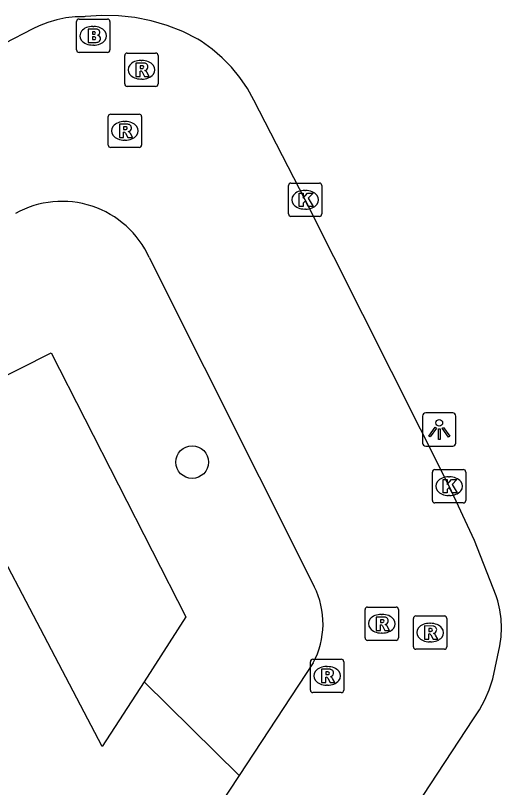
# Model space of a CAD drawing. Extents: x 162722 to 165099, y 384721 to 386283.
# Drawn here: x 163594.53 to 163609.1, y 385087.4 to 385110.55 of the extents above; entities that cross this region are included whole.
import ezdxf

# ---------------------------------------------------------------- set-up
doc = ezdxf.new("R2010")
doc.units = 0
for name, color, linetype in [('IMGEO_Boom', 7, 'Continuous'), ('IMGEO_Brandkraan', 7, 'Continuous'), ('IMGEO_Groenvoorziening', 7, 'Continuous'), ('IMGEO_Kolk', 7, 'Continuous'), ('IMGEO_Lichtpunt', 7, 'Continuous'), ('IMGEO_Rijbaan_lokaal_open', 7, 'Continuous'), ('IMGEO_Rioolput', 7, 'Continuous')]:
    doc.layers.add(name, color=color, linetype=linetype)

msp = doc.modelspace()

# ---------------------------------------------------------------- linework, layer by layer
at = {"layer": 'IMGEO_Boom'}
msp.add_circle((163599.822, 385097.155), 0.489, dxfattribs=at)
at = {"layer": 'IMGEO_Brandkraan'}
for p, q in [((163596.357, 385109.512), (163596.357, 385110.364)), ((163596.432, 385110.438), (163597.284, 385110.438)), ((163597.358, 385110.364), (163597.358, 385109.512)), ((163596.845, 385110.218), (163596.87, 385110.218)), ((163596.868, 385109.658), (163596.843, 385109.658)), ((163597.284, 385109.438), (163596.432, 385109.438))]:
    msp.add_line(p, q, dxfattribs=at)
for points in [[(163596.357, 385109.512), (163596.357, 385110.364)], [(163596.432, 385110.438), (163597.284, 385110.438)], [(163597.358, 385110.364), (163597.358, 385109.512)], [(163596.705, 385110.138), (163596.705, 385109.738), (163596.918, 385109.738)], [(163596.936, 385110.138), (163596.705, 385110.138)], [(163596.884, 385110.057), (163596.83, 385110.057), (163596.83, 385109.981)], [(163596.83, 385109.981), (163596.883, 385109.981)], [(163596.892, 385109.905), (163596.83, 385109.905), (163596.83, 385109.824)], [(163596.83, 385109.824), (163596.892, 385109.824)], [(163597.284, 385109.438), (163596.432, 385109.438)]]:
    msp.add_lwpolyline(points, dxfattribs=at)
for centre, radius, start, end in [((163596.434, 385110.362), 0.0765, 91.552, 178.448), ((163596.434, 385110.362), 0.0765, 91.552, 178.448), ((163597.282, 385110.362), 0.0765, 1.552, 88.448), ((163597.282, 385110.362), 0.0765, 1.552, 88.448), ((163596.94, 385109.993), 0.145, 59.4692, 91.5367), ((163596.965, 385110.04), 0.0922, 285.5137, 58.1501), ((163596.885, 385110.019), 0.0379, 267.8285, 90.9355), ((163596.893, 385109.864), 0.0404, 269.8759, 90.5077), ((163596.97, 385109.848), 0.105, 301.3115, 78.989), ((163596.924, 385109.989), 0.251, 268.6676, 293.5347), ((163596.434, 385109.514), 0.0765, 181.552, 268.448), ((163596.434, 385109.514), 0.0765, 181.552, 268.448), ((163597.282, 385109.514), 0.0765, 271.552, 358.448), ((163597.282, 385109.514), 0.0765, 271.552, 358.448)]:
    msp.add_arc(centre, radius, start, end, dxfattribs=at)
for centre, major_axis, ratio, start_param, end_param in [((163596.844, 385109.938), (-0.387, 0.002), 0.722429, 4.712389, 7.853982), ((163596.869, 385109.938), (-0.39, 0.002), 0.717154, 1.570796, 4.712389)]:
    msp.add_ellipse(centre, major_axis=major_axis, ratio=ratio, start_param=start_param, end_param=end_param, dxfattribs=at)
at = {"layer": 'IMGEO_Groenvoorziening'}
for points in [[(163593.749, 385099.499), (163595.592, 385100.435), (163599.631, 385092.516), (163598.379, 385090.573)], [(163598.379, 385090.573), (163597.126, 385088.631), (163591.907, 385098.562), (163593.749, 385099.499)], [(163598.379, 385090.573), (163601.228, 385087.763)]]:
    msp.add_lwpolyline(points, dxfattribs=at)
at = {"layer": 'IMGEO_Kolk'}
for p, q in [((163602.784, 385105.521), (163603.636, 385105.521)), ((163602.709, 385104.595), (163602.709, 385105.447)), ((163603.197, 385105.301), (163603.222, 385105.301)), ((163603.71, 385105.447), (163603.71, 385104.595)), ((163603.22, 385104.741), (163603.195, 385104.741)), ((163603.636, 385104.521), (163602.784, 385104.521)), ((163607.098, 385096.933), (163607.95, 385096.933)), ((163607.023, 385096.007), (163607.023, 385096.859)), ((163607.511, 385096.713), (163607.536, 385096.713)), ((163608.024, 385096.859), (163608.024, 385096.007)), ((163607.534, 385096.153), (163607.509, 385096.153)), ((163607.95, 385095.933), (163607.098, 385095.933))]:
    msp.add_line(p, q, dxfattribs=at)
for points in [[(163602.784, 385105.521), (163603.636, 385105.521)], [(163602.709, 385104.595), (163602.709, 385105.447)], [(163603.71, 385105.447), (163603.71, 385104.595)], [(163603.03, 385105.221), (163603.153, 385105.221), (163603.153, 385105.07), (163603.283, 385105.221), (163603.447, 385105.221), (163603.301, 385105.07), (163603.454, 385104.821), (163603.302, 385104.821), (163603.217, 385104.985), (163603.153, 385104.918), (163603.153, 385104.821), (163603.03, 385104.821), (163603.03, 385105.221)], [(163603.636, 385104.521), (163602.784, 385104.521)], [(163607.098, 385096.933), (163607.95, 385096.933)], [(163607.023, 385096.007), (163607.023, 385096.859)], [(163608.024, 385096.859), (163608.024, 385096.007)], [(163607.344, 385096.633), (163607.467, 385096.633), (163607.467, 385096.482), (163607.597, 385096.633), (163607.761, 385096.633), (163607.615, 385096.482), (163607.768, 385096.233), (163607.616, 385096.233), (163607.531, 385096.397), (163607.467, 385096.33), (163607.467, 385096.233), (163607.344, 385096.233), (163607.344, 385096.633)], [(163607.95, 385095.933), (163607.098, 385095.933)]]:
    msp.add_lwpolyline(points, dxfattribs=at)
for centre, start, end in [((163602.786, 385105.445), 91.552, 178.448), ((163602.786, 385105.445), 91.552, 178.448), ((163603.634, 385105.445), 1.552, 88.448), ((163603.634, 385105.445), 1.552, 88.448), ((163602.786, 385104.597), 181.552, 268.448), ((163602.786, 385104.597), 181.552, 268.448), ((163603.634, 385104.597), 271.552, 358.448), ((163603.634, 385104.597), 271.552, 358.448), ((163607.1, 385096.857), 91.552, 178.448), ((163607.1, 385096.857), 91.552, 178.448), ((163607.948, 385096.857), 1.552, 88.448), ((163607.948, 385096.857), 1.552, 88.448), ((163607.1, 385096.009), 181.552, 268.448), ((163607.1, 385096.009), 181.552, 268.448), ((163607.948, 385096.009), 271.552, 358.448), ((163607.948, 385096.009), 271.552, 358.448)]:
    msp.add_arc(centre, 0.0765, start, end, dxfattribs=at)
for centre, major_axis, ratio, start_param, end_param in [((163603.196, 385105.021), (-0.387, 0.002), 0.722429, 4.712389, 7.853982), ((163603.221, 385105.021), (-0.39, 0.002), 0.717154, 1.570796, 4.712389), ((163607.51, 385096.433), (-0.387, 0.002), 0.722429, 4.712389, 7.853982), ((163607.535, 385096.433), (-0.39, 0.002), 0.717154, 1.570796, 4.712389)]:
    msp.add_ellipse(centre, major_axis=major_axis, ratio=ratio, start_param=start_param, end_param=end_param, dxfattribs=at)
at = {"layer": 'IMGEO_Lichtpunt'}
for p, q in [((163606.732, 385098.535), (163606.732, 385097.728)), ((163606.732, 385098.535), (163606.732, 385097.728)), ((163607.634, 385098.63), (163606.826, 385098.63)), ((163607.634, 385098.63), (163606.826, 385098.63)), ((163607.728, 385097.728), (163607.728, 385098.535)), ((163607.728, 385097.728), (163607.728, 385098.535)), ((163606.826, 385097.634), (163607.634, 385097.634)), ((163606.826, 385097.634), (163607.634, 385097.634))]:
    msp.add_line(p, q, dxfattribs=at)
for points in [[(163607.106, 385098.199), (163607.145, 385098.171), (163606.957, 385097.909), (163606.919, 385097.936), (163607.106, 385098.199)], [(163607.208, 385098.151), (163607.255, 385098.151), (163607.255, 385097.829), (163607.208, 385097.829), (163607.208, 385098.151)], [(163607.318, 385098.171), (163607.356, 385098.198), (163607.543, 385097.936), (163607.504, 385097.908), (163607.318, 385098.171)]]:
    msp.add_lwpolyline(points, dxfattribs=at)
msp.add_circle((163607.231, 385098.333), 0.0994, dxfattribs=at)
for centre, start, end in [((163606.826, 385098.535), 90, 180), ((163606.826, 385098.535), 90, 180), ((163607.634, 385098.535), 0, 90), ((163607.634, 385098.535), 0, 90), ((163606.826, 385097.728), 180, 270), ((163606.826, 385097.728), 180, 270), ((163607.634, 385097.728), 270, 0), ((163607.634, 385097.728), 270, 360)]:
    msp.add_arc(centre, 0.0946, start, end, dxfattribs=at)
at = {"layer": 'IMGEO_Rijbaan_lokaal_open'}
for points in [[(163604.609, 385083.903), (163608.253, 385089.455), (163608.438, 385089.732), (163608.598, 385090.025), (163608.73, 385090.331), (163608.838, 385090.657), (163609.05, 385091.647), (163609.086, 385091.917), (163609.097, 385092.189), (163609.084, 385092.461), (163609.047, 385092.73), (163608.986, 385092.996), (163608.94, 385093.146), (163608.281, 385094.802), (163607.524, 385096.433), (163603.21, 385105.021), (163601.675, 385108.002), (163601.481, 385108.352), (163601.256, 385108.684), (163601.003, 385108.994), (163600.723, 385109.28), (163600.419, 385109.54), (163600.092, 385109.772), (163599.988, 385109.837), (163599.542, 385110.061), (163599.077, 385110.245), (163598.597, 385110.386), (163598.107, 385110.484), (163597.611, 385110.538), (163597.111, 385110.547), (163596.613, 385110.512), (163596.59, 385110.509), (163596.312, 385110.503), (163596.037, 385110.473), (163595.764, 385110.418), (163595.498, 385110.339), (163595.24, 385110.237), (163595.049, 385110.143), (163590.794, 385107.949)], [(163598.537, 385103.286), (163603.482, 385093.425)], [(163603.451, 385091.14), (163601.228, 385087.763)], [(163601.228, 385087.763), (163599.021, 385084.41)]]:
    msp.add_lwpolyline(points, dxfattribs=at)
for centre, radius, start, end in [((163595.92, 385102.1), 2.873, 24.3793, 119.0424), ((163601.271, 385092.312), 2.475, 331.7295, 26.7159)]:
    msp.add_arc(centre, radius, start, end, dxfattribs=at)
at = {"layer": 'IMGEO_Rioolput'}
for p, q in [((163597.876, 385109.419), (163598.728, 385109.419)), ((163597.801, 385108.493), (163597.801, 385109.345)), ((163598.289, 385109.199), (163598.314, 385109.199)), ((163598.802, 385109.345), (163598.802, 385108.493)), ((163598.312, 385108.639), (163598.287, 385108.639)), ((163598.728, 385108.419), (163597.876, 385108.419)), ((163597.38, 385107.588), (163598.232, 385107.588)), ((163597.305, 385106.662), (163597.305, 385107.514)), ((163597.793, 385107.368), (163597.818, 385107.368)), ((163598.306, 385107.514), (163598.306, 385106.662)), ((163597.816, 385106.808), (163597.791, 385106.808)), ((163598.232, 385106.588), (163597.38, 385106.588)), ((163605.081, 385092.811), (163605.933, 385092.811)), ((163605.006, 385091.885), (163605.006, 385092.737)), ((163605.494, 385092.591), (163605.519, 385092.591)), ((163606.007, 385092.737), (163606.007, 385091.885)), ((163606.53, 385092.544), (163607.382, 385092.544)), ((163606.455, 385091.618), (163606.455, 385092.47)), ((163606.943, 385092.324), (163606.968, 385092.324)), ((163607.456, 385092.47), (163607.456, 385091.618)), ((163605.517, 385092.031), (163605.492, 385092.031)), ((163605.933, 385091.811), (163605.081, 385091.811)), ((163606.966, 385091.764), (163606.941, 385091.764)), ((163607.382, 385091.544), (163606.53, 385091.544)), ((163603.366, 385090.32), (163603.366, 385091.172)), ((163603.441, 385091.246), (163604.293, 385091.246)), ((163604.367, 385091.172), (163604.367, 385090.32)), ((163603.854, 385091.026), (163603.879, 385091.026)), ((163603.877, 385090.466), (163603.852, 385090.466)), ((163604.293, 385090.246), (163603.441, 385090.246))]:
    msp.add_line(p, q, dxfattribs=at)
for points in [[(163597.876, 385109.419), (163598.728, 385109.419)], [(163597.801, 385108.493), (163597.801, 385109.345)], [(163598.802, 385109.345), (163598.802, 385108.493)], [(163598.39, 385109.117), (163598.138, 385109.119), (163598.138, 385108.719)], [(163598.316, 385109.038), (163598.262, 385109.038), (163598.262, 385108.957)], [(163598.262, 385108.957), (163598.314, 385108.957)], [(163598.138, 385108.719), (163598.262, 385108.719), (163598.262, 385108.881), (163598.273, 385108.881)], [(163598.32, 385108.852), (163598.391, 385108.719), (163598.531, 385108.719), (163598.466, 385108.845)], [(163598.728, 385108.419), (163597.876, 385108.419)], [(163597.38, 385107.588), (163598.232, 385107.588)], [(163597.305, 385106.662), (163597.305, 385107.514)], [(163598.306, 385107.514), (163598.306, 385106.662)], [(163597.894, 385107.286), (163597.642, 385107.288), (163597.642, 385106.888)], [(163597.82, 385107.207), (163597.766, 385107.207), (163597.766, 385107.126)], [(163597.766, 385107.126), (163597.818, 385107.126)], [(163597.642, 385106.888), (163597.766, 385106.888), (163597.766, 385107.05), (163597.777, 385107.05)], [(163597.824, 385107.021), (163597.895, 385106.888), (163598.035, 385106.888), (163597.97, 385107.014)], [(163598.232, 385106.588), (163597.38, 385106.588)], [(163605.081, 385092.811), (163605.933, 385092.811)], [(163605.006, 385091.885), (163605.006, 385092.737)], [(163606.007, 385092.737), (163606.007, 385091.885)], [(163606.53, 385092.544), (163607.382, 385092.544)], [(163605.595, 385092.509), (163605.343, 385092.511), (163605.343, 385092.111)], [(163605.521, 385092.43), (163605.467, 385092.43), (163605.467, 385092.349)], [(163605.467, 385092.349), (163605.519, 385092.349)], [(163606.455, 385091.618), (163606.455, 385092.47)], [(163607.456, 385092.47), (163607.456, 385091.618)], [(163605.343, 385092.111), (163605.467, 385092.111), (163605.467, 385092.273), (163605.478, 385092.273)], [(163605.525, 385092.244), (163605.596, 385092.111), (163605.736, 385092.111), (163605.671, 385092.237)], [(163607.044, 385092.242), (163606.792, 385092.244), (163606.792, 385091.844)], [(163606.97, 385092.163), (163606.916, 385092.163), (163606.916, 385092.082)], [(163606.916, 385092.082), (163606.968, 385092.082)], [(163606.792, 385091.844), (163606.916, 385091.844), (163606.916, 385092.006), (163606.927, 385092.006)], [(163606.974, 385091.977), (163607.045, 385091.844), (163607.185, 385091.844), (163607.12, 385091.97)], [(163605.933, 385091.811), (163605.081, 385091.811)], [(163607.382, 385091.544), (163606.53, 385091.544)], [(163603.366, 385090.32), (163603.366, 385091.172)], [(163603.441, 385091.246), (163604.293, 385091.246)], [(163604.367, 385091.172), (163604.367, 385090.32)], [(163603.955, 385090.944), (163603.703, 385090.946), (163603.703, 385090.546)], [(163603.703, 385090.546), (163603.827, 385090.546), (163603.827, 385090.708), (163603.838, 385090.708)], [(163603.881, 385090.865), (163603.827, 385090.865), (163603.827, 385090.784)], [(163603.827, 385090.784), (163603.879, 385090.784)], [(163603.885, 385090.679), (163603.956, 385090.546), (163604.096, 385090.546), (163604.031, 385090.672)], [(163604.293, 385090.246), (163603.441, 385090.246)]]:
    msp.add_lwpolyline(points, dxfattribs=at)
for centre, radius, start, end in [((163597.878, 385109.343), 0.0765, 91.552, 178.448), ((163597.878, 385109.343), 0.0765, 91.552, 178.448), ((163598.726, 385109.343), 0.0765, 1.552, 88.448), ((163598.726, 385109.343), 0.0765, 1.552, 88.448), ((163598.298, 385109.146), 0.19, 274.7715, 282.9687), ((163598.322, 385108.942), 0.0964, 77.0061, 93.1865), ((163598.336, 385108.999), 0.0378, 276.6634, 79.6772), ((163598.389, 385109.007), 0.109, 350.3612, 89.416), ((163598.387, 385109.007), 0.112, 277.5842, 350.9817), ((163598.272, 385108.828), 0.0533, 26.0293, 88.6989), ((163598.371, 385108.792), 0.108, 29.5134, 73.7905), ((163597.878, 385108.495), 0.0765, 181.552, 268.448), ((163597.878, 385108.495), 0.0765, 181.552, 268.448), ((163598.726, 385108.495), 0.0765, 271.552, 358.448), ((163598.726, 385108.495), 0.0765, 271.552, 358.448), ((163597.382, 385107.512), 0.0765, 91.552, 178.448), ((163597.382, 385107.512), 0.0765, 91.552, 178.448), ((163598.23, 385107.512), 0.0765, 1.552, 88.448), ((163598.23, 385107.512), 0.0765, 1.552, 88.448), ((163597.802, 385107.315), 0.19, 274.7715, 282.9687), ((163597.826, 385107.111), 0.0964, 77.0061, 93.1865), ((163597.84, 385107.168), 0.0378, 276.6634, 79.6772), ((163597.893, 385107.176), 0.109, 350.3612, 89.416), ((163597.891, 385107.176), 0.112, 277.5842, 350.9817), ((163597.776, 385106.997), 0.0533, 26.0293, 88.6989), ((163597.875, 385106.961), 0.108, 29.5134, 73.7905), ((163597.382, 385106.664), 0.0765, 181.552, 268.448), ((163597.382, 385106.664), 0.0765, 181.552, 268.448), ((163598.23, 385106.664), 0.0765, 271.552, 358.448), ((163598.23, 385106.664), 0.0765, 271.552, 358.448), ((163605.083, 385092.735), 0.0765, 91.552, 178.448), ((163605.083, 385092.735), 0.0765, 91.552, 178.448), ((163605.931, 385092.735), 0.0765, 1.552, 88.448), ((163605.931, 385092.735), 0.0765, 1.552, 88.448), ((163606.532, 385092.468), 0.0765, 91.552, 178.448), ((163606.532, 385092.468), 0.0765, 91.552, 178.448), ((163607.38, 385092.468), 0.0765, 1.552, 88.448), ((163607.38, 385092.468), 0.0765, 1.552, 88.448), ((163605.503, 385092.538), 0.19, 274.7715, 282.9687), ((163605.527, 385092.334), 0.0964, 77.0061, 93.1865), ((163605.541, 385092.391), 0.0378, 276.6634, 79.6772), ((163605.594, 385092.399), 0.109, 350.3612, 89.416), ((163605.592, 385092.399), 0.112, 277.5842, 350.9817), ((163605.576, 385092.184), 0.108, 29.5134, 73.7905), ((163605.477, 385092.22), 0.0533, 26.0293, 88.6989), ((163606.952, 385092.271), 0.19, 274.7715, 282.9687), ((163606.976, 385092.067), 0.0964, 77.0061, 93.1865), ((163606.99, 385092.124), 0.0378, 276.6634, 79.6772), ((163607.043, 385092.132), 0.109, 350.3612, 89.416), ((163607.041, 385092.132), 0.112, 277.5842, 350.9817), ((163605.083, 385091.887), 0.0765, 181.552, 268.448), ((163605.083, 385091.887), 0.0765, 181.552, 268.448), ((163605.931, 385091.887), 0.0765, 271.552, 358.448), ((163605.931, 385091.887), 0.0765, 271.552, 358.448), ((163606.926, 385091.953), 0.0533, 26.0293, 88.6989), ((163607.025, 385091.917), 0.108, 29.5134, 73.7905), ((163606.532, 385091.62), 0.0765, 181.552, 268.448), ((163606.532, 385091.62), 0.0765, 181.552, 268.448), ((163607.38, 385091.62), 0.0765, 271.552, 358.448), ((163607.38, 385091.62), 0.0765, 271.552, 358.448), ((163603.443, 385091.17), 0.0765, 91.552, 178.448), ((163603.443, 385091.17), 0.0765, 91.552, 178.448), ((163604.291, 385091.17), 0.0765, 1.552, 88.448), ((163604.291, 385091.17), 0.0765, 1.552, 88.448), ((163603.954, 385090.834), 0.109, 350.3612, 89.416), ((163603.837, 385090.655), 0.0533, 26.0293, 88.6989), ((163603.863, 385090.973), 0.19, 274.7715, 282.9687), ((163603.887, 385090.769), 0.0964, 77.0061, 93.1865), ((163603.901, 385090.826), 0.0378, 276.6634, 79.6772), ((163603.952, 385090.834), 0.112, 277.5842, 350.9817), ((163603.936, 385090.619), 0.108, 29.5134, 73.7905), ((163603.443, 385090.322), 0.0765, 181.552, 268.448), ((163603.443, 385090.322), 0.0765, 181.552, 268.448), ((163604.291, 385090.322), 0.0765, 271.552, 358.448), ((163604.291, 385090.322), 0.0765, 271.552, 358.448)]:
    msp.add_arc(centre, radius, start, end, dxfattribs=at)
for centre, major_axis, ratio, start_param, end_param in [((163598.288, 385108.919), (-0.387, 0.002), 0.722429, 4.712389, 7.853982), ((163598.313, 385108.919), (-0.39, 0.002), 0.717154, 1.570796, 4.712389), ((163597.792, 385107.088), (-0.387, 0.002), 0.722429, 4.712389, 7.853982), ((163597.817, 385107.088), (-0.39, 0.002), 0.717154, 1.570796, 4.712389), ((163605.493, 385092.311), (-0.387, 0.002), 0.722429, 4.712389, 7.853982), ((163605.518, 385092.311), (-0.39, 0.002), 0.717154, 1.570796, 4.712389), ((163606.942, 385092.044), (-0.387, 0.002), 0.722429, 4.712389, 7.853982), ((163606.967, 385092.044), (-0.39, 0.002), 0.717154, 1.570796, 4.712389), ((163603.853, 385090.746), (-0.387, 0.002), 0.722429, 4.712389, 7.853982), ((163603.878, 385090.746), (-0.39, 0.002), 0.717154, 1.570796, 4.712389)]:
    msp.add_ellipse(centre, major_axis=major_axis, ratio=ratio, start_param=start_param, end_param=end_param, dxfattribs=at)

doc.saveas('drawing.dxf')
